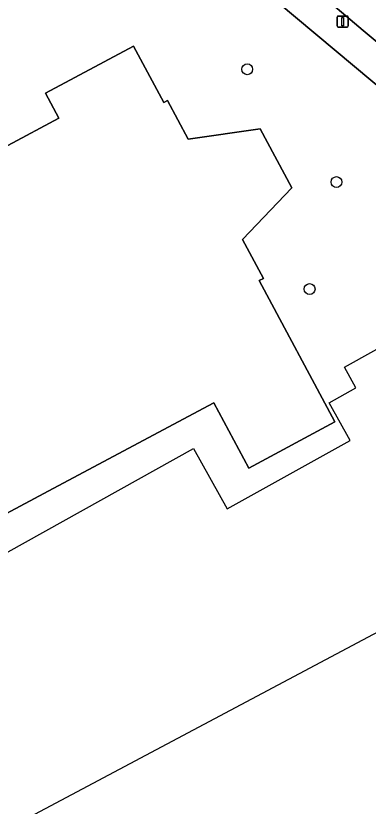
# Model space of a CAD drawing. Extents: x 162073 to 163043, y 381818 to 382561.
# Drawn here: x 162521.9 to 162553.7, y 381998.3 to 382069.6 of the extents above; entities that cross this region are included whole.
import ezdxf

# ---------------------------------------------------------------- set-up
doc = ezdxf.new("R2010")
doc.units = 0
for name, color, linetype in [('IMGEO_Boom', 7, 'Continuous'), ('IMGEO_Erf', 7, 'Continuous'), ('IMGEO_Lichtmast', 7, 'Continuous'), ('IMGEO_Pand', 7, 'Continuous'), ('IMGEO_Pand_vergunning_verleend', 7, 'Continuous'), ('IMGEO_Rijbaan_lokaal_open', 7, 'Continuous'), ('IMGEO_Voetpad_open', 7, 'Continuous')]:
    doc.layers.add(name, color=color, linetype=linetype)

msp = doc.modelspace()

# ---------------------------------------------------------------- linework, layer by layer
at = {"layer": 'IMGEO_Boom'}
for centre in [(162542.77, 382064.746), (162550.809, 382054.581), (162548.386, 382044.926)]:
    msp.add_circle(centre, 0.489, dxfattribs=at)
at = {"layer": 'IMGEO_Erf'}
for points in [[(162574.615, 382046.411), (162523.276, 382089.432), (162521.435, 382087.22), (162500, 382061.465), (162495.527, 382056.09), (162485.32, 382043.802), (162496.476, 382022.946), (162500, 382016.409), (162500.583, 382015.328), (162500.694, 382015.122), (162500, 382014.237), (162498.228, 382011.978), (162496.617, 382012.958), (162485.8, 382000), (162479.39, 381992.322), (162463.245, 381972.97)], [(162511.974, 382052.93), (162525.812, 382060.326), (162524.601, 382062.593), (162532.539, 382066.837), (162535.256, 382061.754), (162535.583, 382061.928), (162537.451, 382058.432), (162543.934, 382059.376), (162546.784, 382054.044), (162542.354, 382049.402), (162544.233, 382045.888), (162543.857, 382045.686), (162550.669, 382032.941), (162542.9, 382028.788), (162539.753, 382034.676), (162525.732, 382027.182), (162511.188, 382019.408)]]:
    msp.add_lwpolyline(points, dxfattribs=at)
at = {"layer": 'IMGEO_Lichtmast'}
for p, q in [((162550.87, 382068.651), (162550.87, 382069.451)), ((162550.87, 382069.451), (162550.87, 382068.651)), ((162550.97, 382069.551), (162551.76, 382069.551)), ((162551.76, 382069.551), (162550.97, 382069.551)), ((162551.86, 382069.451), (162551.86, 382068.651)), ((162551.86, 382068.651), (162551.86, 382069.451)), ((162551.76, 382068.551), (162550.97, 382068.551)), ((162550.97, 382068.551), (162551.76, 382068.551))]:
    msp.add_line(p, q, dxfattribs=at)
msp.add_lwpolyline([(162551.29, 382069.426), (162551.44, 382069.426), (162551.44, 382068.676), (162551.29, 382068.676), (162551.29, 382069.426)], dxfattribs=at)
for centre, start, end in [((162550.97, 382069.451), 90, 180), ((162550.97, 382069.451), 90, 180), ((162551.76, 382069.451), 0, 90), ((162551.76, 382069.451), 360, 90), ((162550.97, 382068.651), 180, 270), ((162550.97, 382068.651), 180, 270), ((162551.76, 382068.651), 270, 0), ((162551.76, 382068.651), 270, 0)]:
    msp.add_arc(centre, 0.1, start, end, dxfattribs=at)
at = {"layer": 'IMGEO_Pand'}
msp.add_lwpolyline([(162511.188, 382019.408), (162525.732, 382027.182), (162539.753, 382034.676), (162542.9, 382028.788), (162550.669, 382032.941), (162543.857, 382045.686), (162544.233, 382045.888), (162542.354, 382049.402), (162546.784, 382054.044), (162543.934, 382059.376), (162537.451, 382058.432), (162535.583, 382061.928), (162535.256, 382061.754), (162532.539, 382066.837), (162524.601, 382062.593), (162525.812, 382060.326), (162511.974, 382052.93)], dxfattribs=at)
at = {"layer": 'IMGEO_Pand_vergunning_verleend'}
msp.add_lwpolyline([(162506.081, 382012.787), (162537.921, 382030.563), (162540.97, 382025.099), (162552.035, 382031.277), (162550.142, 382034.668), (162552.563, 382036.019), (162551.527, 382037.874), (162556.827, 382040.832), (162559.133, 382036.702), (162567.615, 382040.58), (162572.407, 382031.568), (162571.087, 382030.866), (162573.731, 382025.895), (162561.053, 382019.153), (162561.748, 382017.847), (162515.96, 381993.499)], close=True, dxfattribs=at)
at = {"layer": 'IMGEO_Rijbaan_lokaal_open'}
msp.add_lwpolyline([(162526.502, 382090.663), (162528.495, 382088.989), (162536.729, 382082.148), (162544.264, 382075.847), (162553.211, 382068.229), (162560.822, 382061.89), (162571.093, 382053.249), (162574.964, 382050.041), (162580.499, 382045.158), (162584.603, 382041.27)], dxfattribs=at)
at = {"layer": 'IMGEO_Voetpad_open'}
for points in [[(162584.603, 382041.27), (162580.499, 382045.158), (162574.964, 382050.041), (162571.093, 382053.249), (162560.822, 382061.89), (162553.211, 382068.229), (162544.264, 382075.847), (162536.729, 382082.148), (162528.495, 382088.989), (162526.502, 382090.663)], [(162518.359, 382089.726), (162521.435, 382087.22), (162523.276, 382089.432), (162574.615, 382046.411)]]:
    msp.add_lwpolyline(points, dxfattribs=at)

doc.saveas('drawing.dxf')
